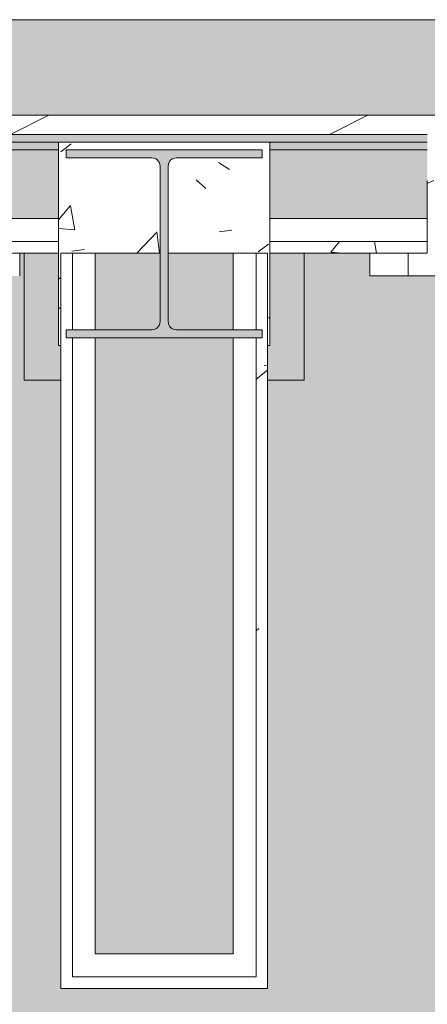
# Model space of a CAD drawing. Header units: millimetres. Extents: x -18260 to 188148, y -14086 to 2351883.
# Tile 296 of 592: x 43435 to 43968, y -9330 to -8043. Entities that reach past the tile are written whole.
import ezdxf

# ---------------------------------------------------------------- set-up
doc = ezdxf.new("R2010")
doc.units = ezdxf.units.MM
for name, color, linetype, lineweight in [('A-FLOR', 192, 'Continuous', 18), ('A-FLOR-PATT', 8, 'Continuous', 18), ('A-GLAZ', 151, 'Continuous', 9), ('A-GLAZ-SILL', 1, 'Continuous', 9), ('A-WALL', 113, 'Continuous', 18), ('A-WALL-PATT', 111, 'Continuous', 25), ('S-COLS', 52, 'Continuous', 9)]:
    doc.layers.add(name, color=color, linetype=linetype, lineweight=lineweight)
pattern_1 = [(50, (0, 0), (728.737, -63.756), [76.2, -838.2]), (355, (0, 0), (-140.97, 764.228), [60.96, -670.56]), (100.451, (60.7, -5.3), (587.77, 700.467), [64.76, -712.36]), (46.184, (0, 203.2), (1084.316, -168.17), [114.3, -1257.3]), (96.636, (90.4, 189.2), (949.61, 989.71), [97.14, -1068.54]), (351.184, (0, 203.2), (949.62, 989.7), [91.44, -1005.84]), (21, (101.6, 152.4), (606.458, -409.06), [76.2, -838.2]), (326, (101.6, 152.4), (247.21, 736.753), [60.96, -670.56]), (71.451, (152.14, 118.3), (853.668, 327.685), [64.76, -712.36]), (37.5, (0, 0), (12.3547, 338.22), [33.528, -628.904, 33.528, -647.192, -673.1]), (37.5, (0, 0), (12.3547, 338.22), [-1343.152, 33.528, -639.572]), (7.5, (0, 0), (267.279, 400.722), [33.528, -354.584, 33.528, -613.664, -256.54]), (7.5, (0, 0), (267.279, 400.722), [-1035.304, 33.528, -223.012]), (327.5, (-226.57, 0), (542.3633, -22.9153), [33.528, -220.472, 33.528, -758.952, -1051.56]), (327.5, (-226.57, 0), (542.3633, -22.9153), [-1046.48, 33.528, -1018.032]), (317.5, (-328.17, 0), (592.517, 101.707), [33.528, -296.672, 33.528, -492.76, -746.76]), (317.5, (-328.17, 0), (592.517, 101.707), [-856.488, 33.528, -713.232])]

# ---------------------------------------------------------------- blocks, each defined once
blk = doc.blocks.new('FP_103-PLANTA DE IMPERMEABILIZAÇÃO - 1 PAV_')
at = {"layer": 'A-GLAZ-SILL', "color": 90, "lineweight": 5}
blk.add_line((1675, 107.5), (1625, 107.5), dxfattribs=at)
blk = doc.blocks.new('CC_PEITORIL - PEITORIL-3910248-PLANTA DE IMPERMEABILIZAÇÃO - 1 PAV_')
at = {"layer": 'A-GLAZ-SILL', "lineweight": 5}
h = blk.add_hatch(dxfattribs=at)
h.set_pattern_fill('FP_42', color=256, style=0, pattern_type=2)
h.set_pattern_definition([(180, (-6222.37, -8270.33), (-406.4, -101.6), [33.528, -271.272, 33.528, -1896.872]), (180, (-6222.37, -8270.33), (-406.4, -101.6), [-338.328, -271.272, 33.528, -576.072, -1016]), (180, (-6222.37, -8270.33), (-406.4, -101.6), [-1219.2, 33.528, -271.272, 33.528, -677.672]), (180, (-6222.37, -8270.33), (-406.4, -101.6), [-1557.528, -169.672, 33.528, -474.472]), (300, (-6374.77, -8321.13), (291.1882, -301.1527), [33.528, -271.272, 33.528, -1896.872]), (300, (-6374.77, -8321.13), (291.1882, -301.1527), [-338.328, -271.272, 33.528, -576.072, -1016]), (300, (-6374.77, -8321.13), (291.1882, -301.1527), [-1219.2, 33.528, -271.272, 33.528, -677.672]), (300, (-6374.77, -8321.13), (291.1882, -301.1527), [-1557.528, -169.672, 33.528, -474.472]), (60, (-6425.57, -8524.33), (115.2118, 402.7527), [33.528, -271.272, 33.528, -271.272, -1625.6]), (60, (-6425.57, -8524.33), (115.2118, 402.7527), [-609.6, 33.528, -576.072, 33.528, -271.272, -711.2]), (60, (-6425.57, -8524.33), (115.2118, 402.7527), [-1524, 33.528, -169.672, 33.528, -474.472])])
h.paths.add_polyline_path([(-1625, 101), (-1675, 101), (-1675, 77.5), (-1625, 77.7), (-1625, 79)])
h.paths.add_polyline_path([(1675, 101), (1625, 100.6), (1625, 77.5), (1675, 77.5), (1675, 80.3)])
h = blk.add_hatch(dxfattribs=at)
h.set_pattern_fill('FP_43', color=256, style=0, pattern_type=2)
h.set_pattern_definition([(36.87, (-6857.37, -9857.83), (-4762.494, -3175.0085), [793.75, -7143.75]), (26.565, (-7809.9, -9381.6), (1587.5, 1587.5), [1774.88, -1774.88]), (18.435, (-7809.87, -8587.83), (3174.997, 1587.503), [1004.02, -4016.09])])
h.paths.add_polyline_path([(-1625, 101), (-1675, 101), (-1675, 77.5), (-1625, 77.7), (-1625, 79)])
h.paths.add_polyline_path([(1675, 101), (1625, 100.6), (1625, 77.5), (1675, 77.5), (1675, 80.3)])
at = {"layer": 'A-GLAZ-SILL', "color": 90, "lineweight": 5}
for p in [(1675, 107.5), (1675, 77.5)]:
    blk.add_line(p, (1675, 101), dxfattribs=at)
at = {"layer": 'A-GLAZ', "color": 90, "lineweight": 5}
blk.add_blockref('FP_103-PLANTA DE IMPERMEABILIZAÇÃO - 1 PAV_', (0, 0), dxfattribs=at)
blk = doc.blocks.new('FP_198-PLANTA DE IMPERMEABILIZAÇÃO - 1 PAV_')
at = {"layer": 'A-GLAZ-SILL', "color": 90, "lineweight": 5}
blk.add_line((1625, 107.5), (-1625, 107.5), dxfattribs=at)
blk = doc.blocks.new('CC_PEITORIL - PEITORIL-V197-PLANTA DE IMPERMEABILIZAÇÃO - 1 PAV_')
at = {"layer": 'A-GLAZ-SILL', "lineweight": 5}
h = blk.add_hatch(dxfattribs=at)
h.set_pattern_fill('FP_202', color=256, style=0, pattern_type=2)
h.set_pattern_definition([(180, (-6222.36, -8270.33), (-406.4, -101.6), [33.528, -271.272, 33.528, -1896.872]), (180, (-6222.36, -8270.33), (-406.4, -101.6), [-338.328, -271.272, 33.528, -576.072, -1016]), (180, (-6222.36, -8270.33), (-406.4, -101.6), [-1219.2, 33.528, -271.272, 33.528, -677.672]), (180, (-6222.36, -8270.33), (-406.4, -101.6), [-1557.528, -169.672, 33.528, -474.472]), (300, (-6374.77, -8321.13), (291.1882, -301.1527), [33.528, -271.272, 33.528, -1896.872]), (300, (-6374.77, -8321.13), (291.1882, -301.1527), [-338.328, -271.272, 33.528, -576.072, -1016]), (300, (-6374.77, -8321.13), (291.1882, -301.1527), [-1219.2, 33.528, -271.272, 33.528, -677.672]), (300, (-6374.77, -8321.13), (291.1882, -301.1527), [-1557.528, -169.672, 33.528, -474.472]), (60, (-6425.56, -8524.33), (115.2118, 402.7527), [33.528, -271.272, 33.528, -271.272, -1625.6]), (60, (-6425.56, -8524.33), (115.2118, 402.7527), [-609.6, 33.528, -576.072, 33.528, -271.272, -711.2]), (60, (-6425.56, -8524.33), (115.2118, 402.7527), [-1524, 33.528, -169.672, 33.528, -474.472])])
h.paths.add_polyline_path([(1625, 101), (-1625, 101), (-1625, 77.5), (-1600, 77.5), (-1600, -17.5), (1600, -17.5), (1600, 77.5), (1625, 77.5), (1625, 100.6)])
h = blk.add_hatch(dxfattribs=at)
h.set_pattern_fill('FP_203', color=256, style=0, pattern_type=2)
h.set_pattern_definition([(36.87, (-6857.36, -9857.83), (-4762.494, -3175.0085), [793.75, -7143.75]), (26.565, (-7809.9, -9381.6), (1587.5, 1587.5), [1774.88, -1774.88]), (18.435, (-7809.86, -8587.83), (3174.997, 1587.503), [1004.02, -4016.09])])
h.paths.add_polyline_path([(1625, 101), (-1625, 101), (-1625, 77.5), (-1600, 77.5), (-1600, -17.5), (1600, -17.5), (1600, 77.5), (1625, 77.5), (1625, 100.6)])
at = {"layer": 'A-GLAZ-SILL', "color": 90, "lineweight": 5}
for p in [(1625, 107.5), (1625, 77.5)]:
    blk.add_line(p, (1625, 101), dxfattribs=at)
at = {"layer": 'A-GLAZ', "color": 90, "lineweight": 5}
blk.add_blockref('FP_198-PLANTA DE IMPERMEABILIZAÇÃO - 1 PAV_', (0, 0), dxfattribs=at)
blk = doc.blocks.new('_ARQPWR_Pilar perfil I - _TP01-4283042-PLANTA DE IMPERMEABILIZAÇÃO - 1 PAV_')
at = {"layer": 'S-COLS', "lineweight": 5}
blk.add_hatch(color=256, dxfattribs=at).paths.add_polyline_path([(110, -123), (128, -123), (128, -112.3), (16, -112.3), (8.5, -109.2), (5.3, -101.6), (5.3, 101.6), (8.5, 109.2), (16, 112.3), (128, 112.3), (128, 123), (-128, 122.1), (-128, 112.3), (-16.1, 112.3), (-8.5, 109.2), (-5.4, 101.6), (-5.9, -102.9), (-10, -109.8), (-16.1, -112.3), (-128, -112.4), (-128, -123), (107.5, -123)])
at = {"layer": 'S-COLS', "color": 90, "lineweight": 5}
for p, q in [((128, 123), (-128, 123)), ((-128, 123), (-128, 112.3)), ((128, 112.3), (128, 123)), ((-128, 112.3), (-16.1, 112.3)), ((16, 112.3), (128, 112.3)), ((-5.4, 101.6), (-5.4, -101.6)), ((5.3, -101.6), (5.3, 101.6)), ((-16.1, -112.3), (-128, -112.3)), ((-128, -112.3), (-128, -123)), ((128, -112.3), (16, -112.3)), ((128, -123), (128, -112.3)), ((-128, -123), (128, -123))]:
    blk.add_line(p, q, dxfattribs=at)
for centre, start, end in [((-16.1, 101.6), 0, 90), ((16, 101.6), 90, 180), ((-16.1, -101.6), 270, 0), ((16, -101.6), 180, 270)]:
    blk.add_arc(centre, 10.7, start, end, dxfattribs=at)
blk = doc.blocks.new('FX-PNC-PILAR-TP3 - FX-PNC-PILAR-TP01-4319920-PLANTA DE IMPERMEABILIZAÇÃO - 1 PAV_')
at = {"layer": 'A-WALL-PATT', "lineweight": 5}
h = blk.add_hatch(dxfattribs=at)
h.set_pattern_fill('FP_103', color=55, style=0, pattern_type=2)
h.set_pattern_definition([(50, (2e-05, -3e-05), (364.368, -31.878), [38.1, -419.1]), (355, (2e-05, -3e-05), (-70.486, 382.113), [30.48, -335.28]), (100.451, (30.36, -2.66), (293.885, 350.233), [32.38, -356.18]), (46.184, (2e-05, 101.6), (542.158, -84.086), [57.15, -628.65]), (96.636, (45.2, 94.6), (474.805, 494.855), [48.57, -534.27]), (351.184, (2e-05, 101.6), (474.81, 494.85), [45.72, -502.92]), (21, (50.8, 76.2), (303.2285, -204.5305), [38.1, -419.1]), (326, (50.8, 76.2), (123.604, 368.376), [30.48, -335.28]), (71.451, (76.07, 59.16), (426.834, 163.843), [32.38, -356.18]), (37.5, (2e-05, -3e-05), (6.1766, 169.1102), [16.764, -314.452, 16.764, -323.596, -336.55]), (37.5, (2e-05, -3e-05), (6.1766, 169.1102), [-671.576, 16.764, -319.786]), (7.5, (2e-05, -3e-05), (133.639, 200.3615), [16.764, -177.292, 16.764, -306.832, -128.27]), (7.5, (2e-05, -3e-05), (133.639, 200.3615), [-517.652, 16.764, -111.506]), (327.5, (-113.28, -3e-05), (271.1818, -11.4584), [16.764, -110.236, 16.764, -379.476, -525.78]), (327.5, (-113.28, -3e-05), (271.1818, -11.4584), [-523.24, 16.764, -509.016]), (317.5, (-164.08, -3e-05), (296.2585, 50.853), [16.764, -148.336, 16.764, -246.38, -373.38]), (317.5, (-164.08, -3e-05), (296.2585, 50.853), [-428.244, 16.764, -356.616])])
h.paths.add_polyline_path([(-8031.1, -8468.8), (-8028.1, -8468.8), (-8028.4, -8202.8), (-8304.1, -8202.8), (-8304.1, -8468.8), (-8301.1, -8468.8), (-8301.1, -8347.8), (-8171.5, -8347.8), (-8171.5, -8234.2), (-8174.6, -8226.7), (-8182.2, -8223.5), (-8294.1, -8223.5), (-8294.1, -8212.8), (-8038.1, -8212.8), (-8038.1, -8223.5), (-8150.1, -8223.5), (-8157.6, -8226.7), (-8160.8, -8234.2), (-8160.8, -8347.8), (-8031.1, -8347.8), (-8031.1, -8465.8)])
at = {"layer": 'A-WALL', "color": 250, "lineweight": 5}
for p, q in [((-8159.8, -8202.8), (-8304.1, -8202.8)), ((-8304.1, -8202.8), (-8304.1, -8212.8)), ((-8028.1, -8202.8), (-8159.8, -8202.8)), ((-8028.1, -8212.8), (-8028.1, -8202.8)), ((-8304.1, -8212.8), (-8304.1, -8302.8)), ((-8028.1, -8302.8), (-8028.1, -8212.8)), ((-8304.1, -8302.8), (-8304.1, -8332.8)), ((-8028.1, -8332.8), (-8028.1, -8302.8)), ((-8304.1, -8332.8), (-8304.1, -8347.8)), ((-8028.1, -8347.8), (-8028.1, -8332.8)), ((-8301.1, -8468.8), (-8301.1, -8347.8)), ((-8301.1, -8347.8), (-8286.1, -8347.8)), ((-8286.1, -8347.8), (-8256.1, -8347.8)), ((-8256.1, -8347.8), (-8171.5, -8347.8)), ((-8160.8, -8347.8), (-8076.1, -8347.8)), ((-8076.1, -8347.8), (-8046.1, -8347.8)), ((-8046.1, -8347.8), (-8031.1, -8347.8)), ((-8031.1, -8347.8), (-8031.1, -8468.8))]:
    blk.add_line(p, q, dxfattribs=at)
at = {"layer": 'A-WALL', "color": 130, "lineweight": 9}
for p, q in [((-8304.1, -8347.8), (-8304.1, -8468.8)), ((-8028.1, -8468.8), (-8028.1, -8347.8)), ((-8304.1, -8468.8), (-8301.1, -8468.8)), ((-8031.1, -8468.8), (-8028.1, -8468.8))]:
    blk.add_line(p, q, dxfattribs=at)
blk = doc.blocks.new('CC_PEITORIL - PEITORIL-V234-PLANTA DE IMPERMEABILIZAÇÃO - 1 PAV_')
at = {"layer": 'A-GLAZ-SILL', "color": 90, "lineweight": 5}
for q in [(-1675, 107.5), (-1675, 77.5)]:
    blk.add_line((-1675, 101), q, dxfattribs=at)
blk = doc.blocks.new('BE-PMSa-MOD-ARQ-CONEXAODOFUTURO-EX-000-R_rvt-2-PLANTA DE IMPERMEABILIZAÇÃO - 1 PAV_')
at = {"layer": 'A-FLOR-PATT', "lineweight": 5}
h = blk.add_hatch(dxfattribs=at)
h.set_pattern_fill('FP_2', color=55, style=0, pattern_type=2)
h.set_pattern_definition([(0, (0, 0), (812.8, 203.2), [33.528, -576.072, 33.528, -576.072, -3251.2]), (0, (0, 0), (812.8, 203.2), [-1219.2, 33.528, -1185.672, 33.528, -576.072, -1422.4]), (0, (0, 0), (812.8, 203.2), [-3048, 33.528, -372.872, 33.528, -982.472]), (120, (304.8, 101.6), (-582.3764, 602.3054), [33.528, -576.072, 33.528, -576.072, -3251.2]), (120, (304.8, 101.6), (-582.3764, 602.3054), [-1219.2, 33.528, -1185.672, 33.528, -576.072, -1422.4]), (120, (304.8, 101.6), (-582.3764, 602.3054), [-3048, 33.528, -372.872, 33.528, -982.472]), (240, (406.4, 508), (-230.4236, -805.5054), [33.528, -576.072, 33.528, -576.072, -3251.2]), (240, (406.4, 508), (-230.4236, -805.5054), [-1219.2, 33.528, -1185.672, 33.528, -576.072, -1422.4]), (240, (406.4, 508), (-230.4236, -805.5054), [-3048, 33.528, -372.872, 33.528, -982.472])])
h.paths.add_polyline_path([(-5768.9, -10125.8), (14705.4, -10125.8), (14705.4, -9779.9), (14699.4, -9779.9), (14699.4, -9763.2), (14681.7, -9763.8), (14671, -9768.5), (14665.9, -9780.7), (14665.9, -9856.3), (14670.7, -9865.1), (14677.5, -9868.5), (14678.4, -9869.2), (14678.4, -9881), (14674.1, -9882.1), (14663.1, -9878), (14654.5, -9869.2), (14652, -9860), (14651.9, -9855.7), (14650.9, -9855.7), (14651.9, -9780.7), (14653.7, -9770.1), (14656.9, -9762.9), (14667.1, -9752.6), (14683.4, -9748.2), (14699.4, -9748.2), (14699.4, -9731.6), (14705.4, -9731.6), (14705.4, -9705.7), (14755.4, -9705.7), (14755.4, -9754.7), (14795.4, -9754.7), (14796, -9756.7), (14812.4, -9756.7), (14811.4, -9815.7), (14810.3, -9815.7), (14811.5, -9818.2), (14811.4, -9819.3), (14811.4, -9820.9), (14827.4, -9827.2), (14827.4, -10125.8), (21231.4, -10125.8), (21231.4, 5919.2), (12003.9, 5918.5), (12003.9, 5447.2), (12268.9, 5447.2), (12268.9, 4674.2), (15653.9, 4674.2), (15653.9, 5447.2), (15923.9, 5447.2), (15923.9, 4674.2), (19999.4, 4674.2), (19999.4, 5447.2), (20269.4, 5447.2), (20269.4, 4280.7), (20299.4, 4280.7), (20298.5, 1530.7), (20269.4, 1530.7), (20269.4, 1143.6), (20299.4, 1143.6), (20298.5, -1606.4), (20269.4, -1606.4), (20269.4, -2040.2), (20299.4, -2040.2), (20298.5, -4790.2), (20269.4, -4790.2), (20269.4, -5273.9), (20299.4, -5273.9), (20298.5, -8023.9), (20269.4, -8023.9), (20269.4, -9308.8), (19999.4, -9308.8), (19999.4, -8513.8), (19913.4, -8513.8), (19913.4, -8347.8), (19635.4, -8347.8), (19635.4, -8377.8), (16285.4, -8377), (16285.4, -8347.8), (15971.9, -8347.8), (15971.9, -8513.8), (15921.4, -8513.8), (15921.4, -9312.6), (15651.4, -9312.6), (15651.4, -8513.8), (15603.4, -8513.8), (15603.4, -8377.8), (12316.9, -8377.8), (12316.9, -8513.8), (12293.9, -8513.8), (12293.9, -9312.6), (11998.9, -9312.6), (11998.9, -8513.8), (11950.9, -8513.8), (11950.9, -8347.8), (11867.6, -8347.8), (11867.6, -8377.8), (8517.6, -8377), (8517.6, -8347.8), (8434.4, -8347.8), (8434.4, -8513.8), (8386.4, -8513.8), (8386.4, -9312.6), (8116.4, -9312.6), (8116.4, -9125.8), (2121.4, -9125.8), (2121.4, -9312.6), (1851.4, -9312.6), (1851.4, -9125.8), (-4143.6, -9125.8), (-4143.6, -9312.6), (-4413.6, -9312.6), (-4413.6, -8513.8), (-4461.6, -8513.8), (-4461.6, -8347.8), (-4547.4, -8347.8), (-4547.4, -8377.8), (-7897.4, -8377), (-7897.4, -8347.8), (-7983.1, -8347.8), (-7983.1, -8513.8), (-8031.1, -8513.8), (-8031.1, -9308.8), (-8301.1, -9308.8), (-8301.1, -8513.8), (-8349.1, -8513.8), (-8349.1, -8347.8), (-8354.9, -8347.8), (-8354.9, -8377.8), (-11704.9, -8377), (-11705.7, -8347.8), (-11710.6, -8347.8), (-11710.6, -8513.8), (-11758.6, -8513.8), (-11758.6, -9308.8), (-12028.6, -9308.8), (-12028.6, -8513.8), (-12076.6, -8513.8), (-12076.6, -8347.8), (-12498.6, -8347.8), (-12498.6, -8377.8), (-15848.6, -8377), (-15848.6, -8347.8), (-16270.6, -8347.8), (-16270.6, -8513.8), (-16356.6, -8513.8), (-16356.6, -9308.8), (-16626.6, -9308.8), (-16626.6, -7987.1), (-16656.6, -7987.1), (-16655.7, -5237.1), (-16626.6, -5237.1), (-16626.6, -4803.3), (-16656.6, -4803.3), (-16655.7, -2053.3), (-16626.6, -2053.3), (-16626.6, -1620.8), (-16656.6, -1620.8), (-16655.7, 1129.2), (-16626.6, 1129.2), (-16626.6, 1534.2), (-16656.6, 1534.2), (-16655.8, 4291.7), (-16626.6, 4291.7), (-16626.6, 5479.2), (-16356.6, 5479.2), (-16356.6, 4674.2), (-12028.6, 4674.2), (-12028.6, 5447.2), (-11733.6, 5446.9), (-11733.6, 4674.2), (-8301.1, 4674.2), (-8301.1, 5447.2), (-8031.1, 5447.2), (-8031.1, 5919.2), (-17588.6, 5919.2), (-17588.6, -10125.8), (-10486.3, -10125.8)])
h.paths.add_polyline_path([(14665.7, -9780.7), (14665.6, -9779.8), (14665.6, -9780.7)])
h.paths.add_polyline_path([(15648.4, -8468.8), (15650.9, -8468.8), (15650.9, -8347.8), (15648.4, -8347.8), (15648.4, -8349.4)])
h = blk.add_hatch(dxfattribs=at)
h.set_pattern_fill('FP_96', color=133, style=0, pattern_type=2)
h.set_pattern_definition([(50, (0, 0), (182.1847, -15.9391), [19.05, -209.55]), (355, (0, 0), (-35.2424, 191.0566), [15.24, -167.64]), (100.451, (15.18, -1.33), (146.9425, 175.1167), [16.19, -178.09]), (46.184, (0, 50.8), (271.079, -42.0433), [28.575, -314.325]), (96.636, (22.6, 47.3), (237.4025, 247.4272), [24.285, -267.135]), (351.184, (0, 50.8), (237.4046, 247.425), [22.86, -251.46]), (21, (25.4, 38.1), (151.6149, -102.2655), [19.05, -209.55]), (326, (25.4, 38.1), (61.8024, 184.1877), [15.24, -167.64]), (71.451, (38.03, 29.58), (213.417, 81.9214), [16.19, -178.09]), (37.5, (0, 0), (3.08832, 84.55508), [8.382, -157.226, 8.382, -161.798, -168.275]), (37.5, (0, 0), (3.08832, 84.55508), [-335.788, 8.382, -159.893]), (7.5, (0, 0), (66.81944, 100.18075), [8.382, -88.646, 8.382, -153.416, -64.135]), (7.5, (0, 0), (66.81944, 100.18075), [-258.826, 8.382, -55.753]), (327.5, (-56.64, 0), (135.59049, -5.72891), [8.382, -55.118, 8.382, -189.738, -262.89]), (327.5, (-56.64, 0), (135.59049, -5.72891), [-261.62, 8.382, -254.508]), (317.5, (-82.04, 0), (148.1289, 25.42676), [8.382, -74.168, 8.382, -123.19, -186.69]), (317.5, (-82.04, 0), (148.1289, 25.42676), [-214.122, 8.382, -178.308])])
h.paths.add_polyline_path([(-1946.1, -8177.8), (-1683.6, -8177.8), (-1683.6, -1915.8), (-3033.6, -1915.8), (-3033.6, -1900.8), (-3933.6, -1900.8), (-3933.6, -2050.8), (-1818.6, -2050.8), (-1818.6, -8042.9), (-4146.6, -8042.9), (-4146.6, -4063.8), (-3970.6, -4063.8), (-3970.6, -3457.8), (-4146.6, -3457.8), (-4146.6, -2138.8), (-3970.6, -2138.8), (-3970.6, -2050.8), (-3963.6, -2050.8), (-3963.6, -1900.8), (-3973.6, -1900.8), (-3973.6, -1915.8), (-4105.6, -1915.8), (-4105.6, -2003.8), (-4281.6, -2003.8), (-4281.6, -3592.8), (-4105.6, -3592.8), (-4105.6, -3928.8), (-4281.6, -3928.8), (-4281.6, -8177.8), (-2230.9, -8177.8)])
h.paths.add_polyline_path([(8258.4, -8167.8), (15620.9, -8167.8), (15620.9, -1925.8), (12311.9, -1925.8), (12311.9, -2018.8), (11955.9, -2018.8), (11955.9, -1925.8), (9541.4, -1925.8), (9541.4, -1915.8), (9491.4, -1915.8), (9491.4, -1900.8), (8591.4, -1900.8), (8591.4, -2050.8), (11830.9, -2050.8), (11830.9, -2143.8), (12436.9, -2143.8), (12436.9, -2050.8), (15495.9, -2050.8), (15495.9, -8042.8), (8383.4, -8042.8), (8383.4, -4063.8), (8559.4, -4063.8), (8559.4, -3457.8), (8383.4, -3457.8), (8383.4, -2138.8), (8559.4, -2138.8), (8559.4, -2050.8), (8561.4, -2050.8), (8561.4, -1900.8), (8551.4, -1900.8), (8551.4, -1915.8), (8501.4, -1915.8), (8501.4, -1925.8), (8434.4, -1925.8), (8434.4, -2013.8), (8258.4, -2013.8), (8258.4, -3582.8), (8434.4, -3582.8), (8434.4, -3938.8), (8258.4, -3938.8), (8258.4, -8158.1)])
h.paths.add_polyline_path([(20076.4, -8167.8), (20089.4, -8167.8), (20089.4, -5194.8), (19913.4, -5194.8), (19913.4, -4838.8), (20089.4, -4838.8), (20089.4, -2013.8), (19913.4, -2013.8), (19913.4, -1657.8), (20089.4, -1657.8), (20089.4, 1166.2), (19913.4, 1166.2), (19913.4, 1522.2), (20089.4, 1522.2), (20089.4, 4296.2), (19913.4, 4296.2), (19913.4, 4461.7), (15971.9, 4461.7), (15971.9, 4296.2), (15800.9, 4296.2), (15800.9, -605.8), (15790.9, -605.8), (15790.9, -655.8), (15775.9, -655.8), (15775.9, -1555.8), (16091.9, -1555.8), (16091.9, -1527.8), (15925.9, -1527.8), (15925.9, 4171.2), (16096.9, 4171.2), (16096.9, 4336.7), (19788.4, 4336.7), (19788.4, 4171.2), (19964.4, 4171.2), (19964.4, 1647.2), (19788.4, 1647.2), (19788.4, 1041.2), (19964.4, 1041.2), (19964.4, -1532.8), (19788.4, -1532.8), (19788.4, -2138.8), (19964.4, -2138.8), (19964.4, -4713.8), (19788.4, -4713.8), (19788.4, -5319.8), (19964.4, -5319.8), (19964.4, -8042.8), (15925.9, -8042.8), (15925.9, -2143.8), (16091.9, -2143.8), (16091.9, -1585.8), (15775.9, -1585.8), (15775.9, -1595.8), (15790.9, -1595.8), (15790.9, -1652.8), (15966.9, -1652.8), (15966.9, -2018.8), (15800.9, -2018.8), (15800.9, -8167.8), (19984.8, -8167.8)])
h.paths.add_polyline_path([(-6358.6, -8167.8), (-4451.6, -8167.8), (-4451.6, -1925.8), (-4506.1, -1925.8), (-4506.1, -1915.8), (-4536.1, -1915.8), (-4536.1, -1900.8), (-4546.1, -1900.8), (-4546.1, -2740.8), (-4536.1, -2740.8), (-4536.1, -2751.8), (-4516.1, -2751.8), (-4516.1, -2640.8), (-4497.1, -2640.8), (-4497.1, -2770.8), (-4536.1, -2770.8), (-4536.1, -2780.8), (-4546.1, -2780.8), (-4546.1, -2820.8), (-4576.1, -2820.8), (-4576.6, -8042.9), (-11628.6, -8042.9), (-11628.6, -2138.8), (-11585.6, -2138.8), (-11585.6, -2050.8), (-8474.1, -2050.8), (-8474.1, -2138.8), (-7858.1, -2138.8), (-7858.1, -2050.8), (-4576.6, -2050.8), (-4576.6, -1900.8), (-5476.1, -1900.8), (-5476.1, -1915.8), (-5528.6, -1915.8), (-5528.6, -1925.8), (-7983.1, -1925.8), (-7983.1, -2013.8), (-8324.1, -2013.8), (-8324.1, -2003.8), (-8339.1, -2003.8), (-8339.1, -1925.8), (-11720.6, -1925.8), (-11720.6, -2003.8), (-11753.6, -2003.8), (-11753.6, -8167.8), (-6948.2, -8167.8)])
h.paths.add_polyline_path([(-15498.5, -8167.8), (-11933.6, -8167.8), (-11933.6, -2013.8), (-12076.6, -2013.8), (-12076.6, -1657.8), (-11923.6, -1657.8), (-11923.6, -1515.8), (-11908.6, -1515.8), (-11908.6, -1505.8), (-12058.6, -1505.8), (-12058.6, -1532.8), (-12201.6, -1532.8), (-12201.6, -2138.8), (-12058.6, -2138.8), (-12058.6, -8042.9), (-16321.6, -8042.8), (-16321.6, -5319.8), (-16145.6, -5319.8), (-16145.6, -4713.8), (-16321.6, -4713.8), (-16321.6, -2138.8), (-16145.6, -2138.8), (-16145.6, -1532.8), (-16321.6, -1532.8), (-16321.6, 1041.2), (-16145.6, 1041.2), (-16145.6, 1647.2), (-16321.6, 1647.2), (-16321.6, 4171.2), (-16145.6, 4171.2), (-16145.6, 4336.7), (-12201.6, 4336.7), (-12201.6, 4171.2), (-12058.6, 4171.2), (-12058.6, -1475.8), (-11908.6, -1475.8), (-11908.6, -575.8), (-11923.6, -575.8), (-11923.6, -525.8), (-11933.6, -525.8), (-11933.6, 4296.2), (-12076.6, 4296.2), (-12076.6, 4461.7), (-16270.6, 4461.7), (-16270.6, 4296.2), (-16446.6, 4296.2), (-16446.6, 1522.2), (-16270.6, 1522.2), (-16270.6, 1166.2), (-16446.6, 1166.2), (-16446.6, -1657.8), (-16270.6, -1657.8), (-16270.6, -2013.8), (-16446.6, -2013.8), (-16446.6, -4838.8), (-16270.6, -4838.8), (-16270.6, -5194.8), (-16446.6, -5194.8), (-16446.6, -8167.8), (-15736, -8167.8)])
h.paths.add_polyline_path([(9471.4, -1770.8), (9491.4, -1770.8), (9491.4, -1755.8), (9630.1, -1755.8), (9630.1, -1740.8), (11880.1, -1741.7), (11880.1, -1755.8), (11965.9, -1755.8), (11965.9, -1662.8), (12301.9, -1662.8), (12301.9, -1755.8), (12713.7, -1755.8), (12713.7, -1740.8), (14963.7, -1741.7), (14963.7, -1755.8), (15630.9, -1755.8), (15630.9, -1595.8), (15645.9, -1595.8), (15645.9, -655.8), (15630.9, -655.8), (15630.9, -29.6), (15087.6, -29.6), (15087.6, -44.6), (12837.6, -43.7), (12837.6, -29.6), (11880.1, -29.6), (11880.1, -44.6), (9630.1, -43.7), (9630.1, -29.6), (9408.9, -29.6), (9408.9, -14.6), (8468.9, -14.6), (8468.9, -29.6), (8008.9, -29.6), (8008.9, -14.6), (7068.9, -14.7), (7068.9, -29.6), (4511.8, -29.6), (4511.8, 3549.2), (3951.8, 3549.2), (3951.8, 4471.7), (2159.4, 4471.7), (2159.4, 4306.2), (1813.4, 4306.2), (1813.4, 4471.7), (284.9, 4471.7), (284.9, 4486.7), (77.3, 4486.7), (77.3, 3238.9), (70.5, 3238.9), (70.5, 2137.2), (121.4, 2137.2), (121.4, 3231.3), (111.1, 3241.7), (106.4, 3259.2), (111.1, 3276.7), (124.1, 3289.5), (143.4, 3293.6), (158.9, 3289.5), (171.7, 3276.7), (176.4, 3259.2), (171.7, 3241.7), (161.4, 3231.3), (161.4, 2137.2), (220.5, 2137.2), (220.5, 4336.7), (1678.4, 4336.7), (1678.4, 4171.2), (2294.4, 4171.2), (2294.4, 4336.7), (3816.8, 4336.7), (3816.8, 3414.2), (4376.8, 3414.2), (4376.8, -164.6), (15495.9, -164.6), (15495.9, -1620.8), (12436.9, -1620.8), (12436.9, -1527.8), (11830.9, -1527.8), (11830.9, -1620.8), (8559.4, -1620.8), (8559.4, -1532.8), (7943.4, -1532.8), (7943.4, -1620.8), (2289.4, -1620.8), (2289.4, -1527.8), (2261.4, -1527.8), (2261.4, -1770.8), (3121.4, -1770.8), (3121.4, -1755.8), (4481.6, -1755.8), (4481.6, -1770.8), (5321.6, -1770.8), (5321.6, -1755.8), (7021.4, -1755.8), (7021.4, -1770.8), (7961.4, -1770.8), (7961.4, -1755.8), (8078.4, -1755.8), (8078.4, -1667.8), (8424.4, -1667.8), (8424.4, -1755.8), (8551.4, -1755.8), (8551.4, -1770.8), (8972.9, -1770.8)])
h.paths.add_polyline_path([(2221.4, -1770.8), (2231.4, -1770.8), (2231.4, -1527.8), (1766.4, -1527.8), (1766.4, -1770.8), (1776.4, -1770.8), (1776.4, -1755.8), (1818.4, -1755.8), (1818.4, -1662.8), (2154.4, -1662.8), (2154.4, -1755.8), (2221.4, -1755.8)])
h.paths.add_polyline_path([(1736.4, -1770.8), (1736.4, -1527.8), (1683.4, -1527.8), (1683.4, -1620.8), (-3970.6, -1620.8), (-3970.6, -1532.8), (-4586.6, -1532.8), (-4586.6, -1620.8), (-7858.1, -1620.8), (-7858.1, -1532.8), (-8474.1, -1532.8), (-8474.1, -1620.8), (-11585.6, -1620.8), (-11585.6, -1532.8), (-11628.6, -1532.8), (-11628.6, -164.6), (220.5, -164.6), (220.5, -29.6), (-2321.1, -29.6), (-2321.1, -14.6), (-3061.1, -14.6), (-3061.1, -29.6), (-3320.6, -29.6), (-3320.6, -14.6), (-4060.6, -14.6), (-4060.6, -29.6), (-4536.1, -29.6), (-4536.1, -14.6), (-5476.1, -14.6), (-5476.1, -29.6), (-5636.1, -29.6), (-5636.1, -44.6), (-7886.1, -43.7), (-7886.1, -29.6), (-8872.4, -29.6), (-8872.4, -44.6), (-11122.4, -43.7), (-11122.4, -29.6), (-11763.6, -29.6), (-11763.6, -575.8), (-11778.6, -575.8), (-11778.6, -1515.8), (-11763.6, -1515.8), (-11763.6, -1667.8), (-11720.6, -1667.8), (-11720.6, -1755.8), (-11122.4, -1755.8), (-11122.4, -1740.8), (-8872.4, -1741.7), (-8872.4, -1755.8), (-8339.1, -1755.8), (-8339.1, -1667.8), (-7993.1, -1667.8), (-7993.1, -1755.8), (-7886.1, -1755.8), (-7886.1, -1740.8), (-5636.1, -1741.7), (-5636.1, -1755.8), (-5476.1, -1755.8), (-5476.1, -1770.8), (-4536.1, -1770.8), (-4536.1, -1755.8), (-4451.6, -1755.8), (-4451.6, -1667.8), (-4105.6, -1667.8), (-4105.6, -1755.8), (-3973.6, -1755.8), (-3973.6, -1770.8), (-3033.6, -1770.8), (-3033.6, -1755.8), (-1418.8, -1755.8), (-1418.8, -1770.8), (-578.8, -1770.8), (-578.8, -1755.8), (876.4, -1755.8), (876.4, -1770.8), (1602, -1770.8)])
h.paths.add_polyline_path([(-5474.1, 115.4), (-4576.1, 115.4), (-4576.1, 431.4), (-4586.6, 431.4), (-4586.6, 265.4), (-11628.6, 265.4), (-11628.6, 4171.2), (-11585.6, 4171.2), (-11585.6, 4336.7), (-8474.1, 4336.7), (-8474.1, 4171.2), (-7858.1, 4171.2), (-7858.1, 4336.7), (-4586.6, 4336.7), (-4586.6, 4171.2), (-4538.6, 4171.2), (-4538.6, 2287.2), (-4586.6, 2287.2), (-4586.6, 1681.2), (-4538.6, 1681.2), (-4538.6, 995.4), (-4536.1, 995.4), (-4536.1, 985.4), (-4497.1, 985.4), (-4497.1, 855.4), (-4516.1, 855.4), (-4516.1, 966.4), (-4536.1, 966.4), (-4536.1, 955.4), (-4538.6, 955.4), (-4538.6, 431.4), (-4546.1, 431.4), (-4546.1, 115.4), (-4536.1, 115.4), (-4536.1, 130.4), (-4486.1, 130.4), (-4486.1, 140.4), (-4461.6, 140.4), (-4461.6, 306.4), (-4413.6, 306.4), (-4413.6, 1806.2), (-4461.6, 1806.2), (-4461.6, 2162.2), (-4413.6, 2162.2), (-4413.6, 4296.2), (-4461.6, 4296.2), (-4461.6, 4461.7), (-7983.1, 4461.7), (-7983.1, 4296.2), (-8349.1, 4296.2), (-8349.1, 4461.7), (-11710.6, 4461.7), (-11710.6, 4296.2), (-11753.6, 4296.2), (-11753.6, 140.4), (-5526.1, 140.4), (-5526.1, 130.4), (-5476.1, 130.4), (-5476.1, 115.4)])
h.paths.add_polyline_path([(8468.9, 115.4), (8478.9, 115.4), (8478.9, 431.4), (8378.4, 431.4), (8378.4, 1037.2), (8561.4, 1037.2), (8561.4, 1651.2), (8378.4, 1651.2), (8378.4, 4171.2), (8559.4, 4171.2), (8559.4, 4336.7), (11825.9, 4336.7), (11825.9, 4171.2), (12441.9, 4171.2), (12441.9, 4336.7), (15495.9, 4336.7), (15495.9, 265.4), (8559.4, 265.4), (8559.4, 431.4), (8508.9, 431.4), (8508.9, 115.4), (9408.9, 115.4), (9408.9, 130.4), (9438.9, 130.4), (9438.9, 140.4), (15620.9, 140.4), (15620.9, 4461.7), (12316.9, 4461.7), (12316.9, 4296.2), (11950.9, 4296.2), (11950.9, 4461.7), (8434.4, 4461.7), (8434.4, 4296.2), (8253.4, 4296.2), (8253.4, 1526.2), (8436.4, 1526.2), (8436.4, 1162.2), (8253.4, 1162.2), (8253.4, 306.4), (8434.4, 306.4), (8434.4, 140.4), (8438.9, 140.4), (8438.9, 130.4), (8468.9, 130.4)])
h.paths.add_polyline_path([(7068.9, 115.4), (7968.9, 115.4), (7968.9, 955.4), (7958.9, 955.4), (7958.9, 966.4), (7948.4, 966.4), (7948.4, 265.4), (4806.8, 265.4), (4806.8, 4336.7), (7948.4, 4336.7), (7948.4, 985.4), (7958.9, 985.4), (7958.9, 995.4), (7968.9, 995.4), (7968.9, 1035.4), (7998.9, 1035.4), (7998.9, 995.4), (8008.9, 995.4), (8008.9, 985.4), (8047.9, 985.4), (8047.9, 855.4), (8028.9, 855.4), (8028.9, 966.4), (8008.9, 966.4), (8008.9, 955.4), (7998.9, 955.4), (7998.9, 115.4), (8008.9, 115.4), (8008.9, 130.4), (8083.4, 130.4), (8083.4, 4471.7), (4671.8, 4471.7), (4671.8, 130.4), (7068.9, 130.4)])
h.paths.add_polyline_path([(2296.4, 1037.2), (2296.4, 1651.2), (1676.4, 1651.2), (1676.4, 1037.2), (2289.4, 1037.2)])
h.paths.add_polyline_path([(2152.1, 1172.2), (1811.4, 1172.2), (1811.4, 1516.2), (2161.4, 1516.2), (2161.4, 1172.2)])
h.paths.add_polyline_path([(131.4, 3259.2), (137.9, 3259.2), (137.6, 3278.8), (131.4, 3276.5), (131.4, 3274.2)])
h.paths.add_polyline_path([(122.1, 3259.2), (131.4, 3259.6), (131.4, 3276.5), (126.1, 3272), (122.1, 3263), (122, 3259.2)])
h.paths.add_polyline_path([(147.9, 3259.2), (161.4, 3259.2), (158.7, 3268.6), (155.5, 3273), (148.3, 3277.6), (141.5, 3278.9), (137.9, 3278.9), (137.9, 3259.2), (147, 3259.2)])
at = {"layer": 'A-WALL'}
h = blk.add_hatch(color=10, dxfattribs=at)
h.paths.add_polyline_path([(-8304.1, -8202.8), (-7822.4, -8202.8), (-7822.4, -8192.8), (-8427.4, -8192.8), (-8427.4, -8202.8), (-8422.4, -8202.8)])
h.paths.add_polyline_path([(-11783.6, -8202.8), (-11627.4, -8202.8), (-11627.4, -8192.8), (-11783.6, -8192.8), (-11783.6, -8202.8)])
h.paths.add_polyline_path([(-4426.4, -8202.8), (-4421.6, -8202.8), (-4421.6, -8192.8), (-4622.4, -8192.8), (-4622.4, -8202.8), (-4426.6, -8202.8)])
at = {"layer": 'A-WALL', "lineweight": 5}
h = blk.add_hatch(color=9, dxfattribs=at)
h.paths.add_polyline_path([(-4426.6, -8212.8), (-4416.6, -8212.8), (-4416.6, -8202.8), (-4589.5, -8202.8), (-4622.4, -8202.8), (-4622.4, -8212.8), (-4441.6, -8212.8)])
h.paths.add_polyline_path([(-7822.4, -8212.8), (-7822.4, -8202.8), (-8028.1, -8202.8), (-8028.1, -8212.8), (-7832.7, -8212.8)])
h.paths.add_polyline_path([(-8304.1, -8212.8), (-8304.3, -8202.8), (-8427.4, -8202.8), (-8427.4, -8212.8), (-8422.4, -8212.8)])
h.paths.add_polyline_path([(-11627.4, -8212.8), (-11627.4, -8202.8), (-11755.6, -8202.8), (-11755.6, -8212.8), (-11665.6, -8212.8)])
for points in [[(-8349.1, -8468.8), (-8304.1, -8468.8), (-8304.1, -8347.8), (-8349.1, -8347.8), (-8349.1, -8448.1)], [(-8028.1, -8468.8), (-7983.1, -8468.8), (-7983.1, -8347.8), (-8028.1, -8347.8), (-8028.1, -8448.1)], [(-8306.7, -8513.8), (-8301.1, -8513.8), (-8301.1, -8468.8), (-8349.1, -8468.8), (-8349.1, -8513.8)], [(-8028.1, -8513.8), (-7983.1, -8513.8), (-7983.1, -8468.8), (-8031.1, -8468.8), (-8031.1, -8513.8)]]:
    blk.add_hatch(color=254, dxfattribs=at).paths.add_polyline_path(points)
at = {"layer": 'A-WALL-PATT', "lineweight": 5}
h = blk.add_hatch(dxfattribs=at)
h.set_pattern_fill('FP_124', color=71, style=0, pattern_type=2)
h.set_pattern_definition([(216.87, (166.6, 416.5), (1249.4985, 833.00223), [208.25, -1874.25]), (206.565, (416.5, 291.55), (-416.4998, -416.5), [465.661, -465.661]), (198.435, (416.5, 83.3), (-832.9995, -416.5009), [263.418, -1053.671])])
h.paths.add_polyline_path([(-4589.5, -8192.8), (-4426.6, -8192.8), (-4451.6, -8167.8), (-11753.6, -8167.8), (-11778.6, -8192.8), (-4622.4, -8192.8)])
h = blk.add_hatch(color=57, dxfattribs=at)
h.paths.add_polyline_path([(-4589.5, -8302.8), (-4416.6, -8302.8), (-4416.6, -8212.8), (-4622.4, -8212.8), (-4622.4, -8302.8), (-4597.4, -8302.8)])
h.paths.add_polyline_path([(-7822.4, -8302.8), (-7822.4, -8212.8), (-8028.1, -8212.8), (-8028.1, -8302.8), (-7832.7, -8302.8)])
h.paths.add_polyline_path([(-8422.4, -8302.8), (-8304.1, -8302.8), (-8304.1, -8212.8), (-8427.4, -8212.8), (-8427.4, -8302.8)])
h.paths.add_polyline_path([(-11627.4, -8302.8), (-11627.4, -8212.8), (-11755.6, -8212.8), (-11755.6, -8302.8), (-11665.6, -8302.8)])
h = blk.add_hatch(dxfattribs=at)
h.set_pattern_fill('FP_9', color=55, style=0, pattern_type=2)
h.set_pattern_definition(pattern_1)
h.paths.add_polyline_path([(-4622.4, -8347.8), (-4416.6, -8347.8), (-4416.6, -8332.8), (-4622.4, -8332.8)])
h.paths.add_polyline_path([(-7822.4, -8347.8), (-7822.4, -8332.8), (-8028.1, -8332.8), (-8028.1, -8347.8), (-7832.7, -8347.8)])
h.paths.add_polyline_path([(-11652.4, -8347.8), (-11627.4, -8347.8), (-11627.4, -8332.8), (-11755.6, -8332.8), (-11755.6, -8347.8), (-11665.6, -8347.8)])
h.paths.add_polyline_path([(-8427.4, -8347.8), (-8304.1, -8347.8), (-8304.1, -8332.8), (-8427.4, -8332.8)])
h = blk.add_hatch(dxfattribs=at)
h.set_pattern_fill('FP_9', color=55, style=0, pattern_type=2)
h.set_pattern_definition(pattern_1)
h.paths.add_polyline_path([(-8171.5, -9308.8), (-8031.1, -9308.8), (-8031.1, -8347.8), (-8046.1, -8347.8), (-8046.1, -8448.1), (-8038.1, -8448.1), (-8038.1, -8458.8), (-8046.1, -8458.8), (-8046.1, -9293.8), (-8286.1, -9293.8), (-8286.1, -9308.8), (-8256.1, -9308.8)])
h = blk.add_hatch(color=57, dxfattribs=at)
h.paths.add_polyline_path([(-8076.1, -9263.8), (-8076.1, -8458.8), (-8256.1, -8458.8), (-8256.1, -9263.8), (-8127.6, -9263.8)])
h.paths.add_polyline_path([(-8127.6, -8448.1), (-8076.1, -8448.1), (-8076.1, -8347.8), (-8160.8, -8347.8), (-8160.1, -8439), (-8157.6, -8445), (-8150.1, -8448.1)])
h.paths.add_polyline_path([(-8256.1, -8448.1), (-8180.7, -8447.5), (-8174.6, -8445), (-8171.5, -8437.4), (-8171.5, -8347.8), (-8256.1, -8347.8), (-8256.1, -8445)])
at = {"layer": 'A-FLOR', "color": 250, "lineweight": 5}
for p, q in [((-4576.6, -8042.9), (-11628.6, -8042.9)), ((-11628.6, -8042.9), (-4576.6, -8042.9))]:
    blk.add_line(p, q, dxfattribs=at)
at = {"layer": 'A-WALL', "color": 90, "lineweight": 5}
for p, q in [((-11753.6, -8167.8), (-4451.6, -8167.8)), ((-8427.4, -8202.8), (-8304.1, -8202.8)), ((-8028.1, -8202.8), (-7822.4, -8202.8)), ((-8427.4, -8212.8), (-8304.1, -8212.8)), ((-8028.1, -8212.8), (-7822.4, -8212.8)), ((-8427.4, -8302.8), (-8304.1, -8302.8)), ((-8028.1, -8302.8), (-7822.4, -8302.8)), ((-8427.4, -8332.8), (-8304.1, -8332.8)), ((-8028.1, -8332.8), (-7822.4, -8332.8)), ((-8301.1, -8347.8), (-8301.1, -8468.8)), ((-8286.1, -8448.1), (-8286.1, -8347.8)), ((-8256.1, -8448.1), (-8256.1, -8347.8)), ((-8076.1, -8448.1), (-8076.1, -8347.8)), ((-8046.1, -8448.1), (-8046.1, -8347.8)), ((-8031.1, -8468.8), (-8031.1, -8347.8)), ((-8286.1, -9293.8), (-8286.1, -8458.8)), ((-8256.1, -9263.8), (-8256.1, -8458.8)), ((-8076.1, -9263.8), (-8076.1, -8458.8)), ((-8046.1, -9293.8), (-8046.1, -8458.8)), ((-8076.1, -9263.8), (-8256.1, -9263.8)), ((-8256.1, -9293.8), (-8286.1, -9293.8)), ((-8256.1, -9293.8), (-8076.1, -9293.8)), ((-8076.1, -9293.8), (-8046.1, -9293.8))]:
    blk.add_line(p, q, dxfattribs=at)
at = {"layer": 'A-WALL', "color": 130, "lineweight": 9}
for p, q in [((-7822.4, -8192.8), (-8427.4, -8192.8)), ((-7822.4, -8347.8), (-7822.4, -8252.8)), ((-8427.4, -8347.8), (-8304.1, -8347.8)), ((-8028.1, -8347.8), (-7822.4, -8347.8)), ((-8301.1, -8468.8), (-8301.1, -9308.8)), ((-8031.1, -9308.8), (-8031.1, -8468.8)), ((-8301.1, -9308.8), (-8286.1, -9308.8)), ((-8286.1, -9308.8), (-8046.1, -9308.8)), ((-8046.1, -9308.8), (-8031.1, -9308.8))]:
    blk.add_line(p, q, dxfattribs=at)
at = {"layer": 'A-WALL', "color": 250, "lineweight": 5}
for p, q in [((-8304.1, -8202.8), (-8159.8, -8202.8)), ((-8304.1, -8212.8), (-8304.1, -8202.8)), ((-8159.8, -8202.8), (-8028.1, -8202.8)), ((-8028.1, -8202.8), (-8028.1, -8212.8)), ((-8304.1, -8302.8), (-8304.1, -8212.8)), ((-8028.1, -8212.8), (-8028.1, -8302.8)), ((-8304.1, -8332.8), (-8304.1, -8302.8)), ((-8028.1, -8302.8), (-8028.1, -8332.8)), ((-8304.1, -8347.8), (-8304.1, -8332.8)), ((-8028.1, -8332.8), (-8028.1, -8347.8)), ((-8349.1, -8468.8), (-8349.1, -8347.8)), ((-8286.1, -8347.8), (-8301.1, -8347.8)), ((-8256.1, -8347.8), (-8286.1, -8347.8)), ((-8171.5, -8347.8), (-8256.1, -8347.8)), ((-8076.1, -8347.8), (-8160.8, -8347.8)), ((-8046.1, -8347.8), (-8076.1, -8347.8)), ((-8031.1, -8347.8), (-8046.1, -8347.8)), ((-7983.1, -8347.8), (-7983.1, -8468.8)), ((-8349.1, -8468.8), (-8349.1, -8513.8)), ((-7983.1, -8513.8), (-7983.1, -8468.8)), ((-8301.1, -8513.8), (-8349.1, -8513.8)), ((-7983.1, -8513.8), (-8031.1, -8513.8))]:
    blk.add_line(p, q, dxfattribs=at)
at = {"layer": 'A-GLAZ', "color": 250, "lineweight": 5, "rotation": 180}
for name, p in [('CC_PEITORIL - PEITORIL-V197-PLANTA DE IMPERMEABILIZAÇÃO - 1 PAV_', (-6222.4, -8270.3)), ('CC_PEITORIL - PEITORIL-V234-PLANTA DE IMPERMEABILIZAÇÃO - 1 PAV_', (-10029.9, -8270.3)), ('CC_PEITORIL - PEITORIL-3910248-PLANTA DE IMPERMEABILIZAÇÃO - 1 PAV_', (-6222.4, -8270.3))]:
    blk.add_blockref(name, p, dxfattribs=at)
at = {"layer": 'A-WALL', "color": 250, "lineweight": 5}
blk.add_blockref('FX-PNC-PILAR-TP3 - FX-PNC-PILAR-TP01-4319920-PLANTA DE IMPERMEABILIZAÇÃO - 1 PAV_', (0, 0), dxfattribs=at)
at = {"layer": 'S-COLS', "color": 250, "lineweight": 5}
blk.add_blockref('_ARQPWR_Pilar perfil I - _TP01-4283042-PLANTA DE IMPERMEABILIZAÇÃO - 1 PAV_', (-8166.1, -8335.8), dxfattribs=at)

msp = doc.modelspace()

# ---------------------------------------------------------------- block references
at = {"color": 50, "lineweight": 5}
msp.add_blockref('BE-PMSa-MOD-ARQ-CONEXAODOFUTURO-EX-000-R_rvt-2-PLANTA DE IMPERMEABILIZAÇÃO - 1 PAV_', (51790.143, 0), dxfattribs=at)

doc.saveas('drawing.dxf')
